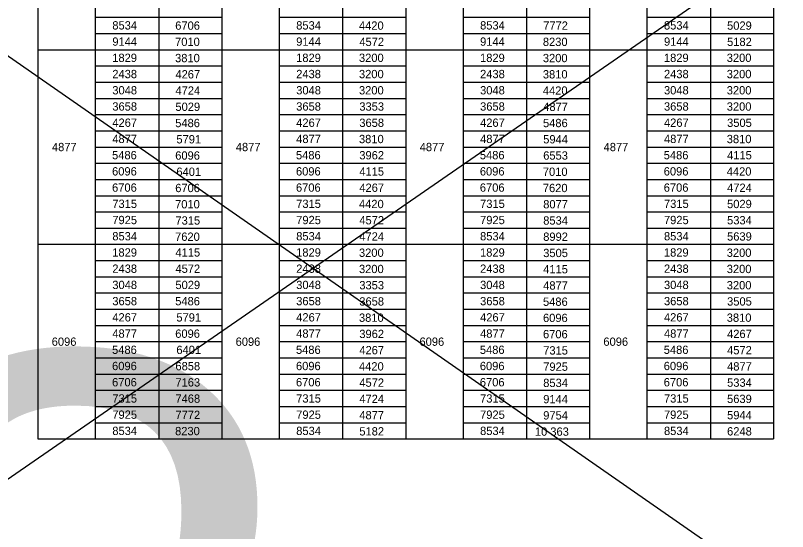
# Model space of a CAD drawing. Extents: x 3351 to 8430, y -3586 to 1457.
# Drawn here: x 4922 to 5207.6, y -3389.5 to -3198.6 of the extents above; entities that cross this region are included whole.
import ezdxf

# ---------------------------------------------------------------- set-up
doc = ezdxf.new("R2010")
doc.units = 0
doc.layers.add('1', color=7, linetype='Continuous')

msp = doc.modelspace()

# ---------------------------------------------------------------- linework, layer by layer
at = {"layer": '1'}
for p, q in [((4636.65, -3016.93), (5425.08, -3565.42)), ((4647.23, -3558.13), (5432.26, -3015.32)), ((4930.34, -3015.31), (4930.34, -3355.24)), ((5202.34, -3015.31), (5202.34, -3355.24)), ((4998.34, -3055.31), (4998.34, -3355.24)), ((5066.34, -3055.31), (5066.34, -3355.24)), ((5134.34, -3055.31), (5134.34, -3355.24)), ((4951.68, -3355.24), (4951.68, -3110.49)), ((4975.01, -3110.49), (4975.01, -3355.24)), ((5019.68, -3355.24), (5019.68, -3110.49)), ((5043.01, -3110.49), (5043.01, -3355.24)), ((5087.68, -3355.24), (5087.68, -3110.49)), ((5111.01, -3110.49), (5111.01, -3355.24)), ((5155.68, -3355.24), (5155.68, -3110.49)), ((5179.01, -3110.49), (5179.01, -3355.24)), ((4951.68, -3199.24), (4998.34, -3199.24)), ((5019.68, -3199.24), (5066.34, -3199.24)), ((5019.68, -3199.24), (5066.34, -3199.24)), ((5087.68, -3199.24), (5134.34, -3199.24)), ((5087.68, -3199.24), (5134.34, -3199.24)), ((5155.68, -3199.24), (5202.34, -3199.24)), ((4951.68, -3205.24), (4998.34, -3205.24)), ((5019.68, -3205.24), (5066.34, -3205.24)), ((5087.68, -3205.24), (5134.34, -3205.24)), ((5155.68, -3205.24), (5202.34, -3205.24)), ((4930.34, -3211.24), (5202.34, -3211.24)), ((4986.68, -3214.24), (4986.68, -3214.24)), ((5054.68, -3214.24), (5054.68, -3214.24)), ((5122.68, -3214.24), (5122.68, -3214.24)), ((5190.68, -3214.24), (5190.68, -3214.24)), ((4951.68, -3217.24), (4998.34, -3217.24)), ((5019.68, -3217.24), (5066.34, -3217.24)), ((5087.68, -3217.24), (5134.34, -3217.24)), ((5155.68, -3217.24), (5202.34, -3217.24)), ((4951.68, -3223.24), (4998.34, -3223.24)), ((5019.68, -3223.24), (5066.34, -3223.24)), ((5087.68, -3223.24), (5134.34, -3223.24)), ((5155.68, -3223.24), (5202.34, -3223.24)), ((4951.68, -3229.24), (4998.34, -3229.24)), ((5019.68, -3229.24), (5066.34, -3229.24)), ((5087.68, -3229.24), (5134.34, -3229.24)), ((5155.68, -3229.24), (5202.34, -3229.24)), ((4951.68, -3235.24), (4998.34, -3235.24)), ((5019.68, -3235.24), (5066.34, -3235.24)), ((5087.68, -3235.24), (5134.34, -3235.24)), ((5155.68, -3235.24), (5202.34, -3235.24)), ((4951.68, -3241.24), (4998.34, -3241.24)), ((5019.68, -3241.24), (5066.34, -3241.24)), ((5087.68, -3241.24), (5134.34, -3241.24)), ((5155.68, -3241.24), (5202.34, -3241.24)), ((4951.68, -3247.24), (4998.34, -3247.24)), ((5019.68, -3247.24), (5066.34, -3247.24)), ((5087.68, -3247.24), (5134.34, -3247.24)), ((5155.68, -3247.24), (5202.34, -3247.24)), ((4951.68, -3253.24), (4998.34, -3253.24)), ((5019.68, -3253.24), (5066.34, -3253.24)), ((5087.68, -3253.24), (5134.34, -3253.24)), ((5155.68, -3253.24), (5202.34, -3253.24)), ((4951.68, -3259.24), (4998.34, -3259.24)), ((5019.68, -3259.24), (5066.34, -3259.24)), ((5087.68, -3259.24), (5134.34, -3259.24)), ((5155.68, -3259.24), (5202.34, -3259.24)), ((4951.68, -3265.24), (4998.34, -3265.24)), ((5019.68, -3265.24), (5066.34, -3265.24)), ((5019.68, -3265.24), (5066.34, -3265.24)), ((5087.68, -3265.24), (5134.34, -3265.24)), ((5087.68, -3265.24), (5134.34, -3265.24)), ((5155.68, -3265.24), (5202.34, -3265.24)), ((4951.68, -3271.24), (4998.34, -3271.24)), ((5019.68, -3271.24), (5066.34, -3271.24)), ((5019.68, -3271.24), (5066.34, -3271.24)), ((5087.68, -3271.24), (5134.34, -3271.24)), ((5087.68, -3271.24), (5134.34, -3271.24)), ((5155.68, -3271.24), (5202.34, -3271.24)), ((4951.68, -3277.24), (4998.34, -3277.24)), ((5019.68, -3277.24), (5066.34, -3277.24)), ((5019.68, -3277.24), (5066.34, -3277.24)), ((5087.68, -3277.24), (5134.34, -3277.24)), ((5087.68, -3277.24), (5134.34, -3277.24)), ((5155.68, -3277.24), (5202.34, -3277.24)), ((4930.34, -3283.24), (5202.34, -3283.24)), ((4986.68, -3286.24), (4986.68, -3286.24)), ((5054.68, -3286.24), (5054.68, -3286.24)), ((5122.68, -3286.24), (5122.68, -3286.24)), ((5190.68, -3286.24), (5190.68, -3286.24)), ((4951.68, -3289.24), (4998.34, -3289.24)), ((4951.68, -3289.24), (4998.34, -3289.24)), ((5019.68, -3289.24), (5066.34, -3289.24)), ((5087.68, -3289.24), (5134.34, -3289.24)), ((5155.68, -3289.24), (5202.34, -3289.24)), ((4951.68, -3295.24), (4998.34, -3295.24)), ((5019.68, -3295.24), (5066.34, -3295.24)), ((5087.68, -3295.24), (5134.34, -3295.24)), ((5155.68, -3295.24), (5202.34, -3295.24)), ((4951.68, -3301.24), (4998.34, -3301.24)), ((5019.68, -3301.24), (5066.34, -3301.24)), ((5087.68, -3301.24), (5134.34, -3301.24)), ((5155.68, -3301.24), (5202.34, -3301.24)), ((4951.68, -3307.24), (4998.34, -3307.24)), ((5019.68, -3307.24), (5066.34, -3307.24)), ((5087.68, -3307.24), (5134.34, -3307.24)), ((5155.68, -3307.24), (5202.34, -3307.24)), ((4951.68, -3313.24), (4998.34, -3313.24)), ((5019.68, -3313.24), (5066.34, -3313.24)), ((5087.68, -3313.24), (5134.34, -3313.24)), ((5155.68, -3313.24), (5202.34, -3313.24)), ((4951.68, -3319.24), (4998.34, -3319.24)), ((5019.68, -3319.24), (5066.34, -3319.24)), ((5087.68, -3319.24), (5134.34, -3319.24)), ((5155.68, -3319.24), (5202.34, -3319.24)), ((4951.68, -3325.24), (4998.34, -3325.24)), ((5019.68, -3325.24), (5066.34, -3325.24)), ((5087.68, -3325.24), (5134.34, -3325.24)), ((5155.68, -3325.24), (5202.34, -3325.24)), ((4951.68, -3331.24), (4998.34, -3331.24)), ((5019.68, -3331.24), (5066.34, -3331.24)), ((5087.68, -3331.24), (5134.34, -3331.24)), ((5155.68, -3331.24), (5202.34, -3331.24)), ((4951.68, -3337.24), (4998.34, -3337.24)), ((5019.68, -3337.24), (5066.34, -3337.24)), ((5019.68, -3337.24), (5066.34, -3337.24)), ((5087.68, -3337.24), (5134.34, -3337.24)), ((5087.68, -3337.24), (5134.34, -3337.24)), ((5155.68, -3337.24), (5202.34, -3337.24)), ((4951.68, -3343.24), (4998.34, -3343.24)), ((5019.68, -3343.24), (5066.34, -3343.24)), ((5019.68, -3343.24), (5066.34, -3343.24)), ((5087.68, -3343.24), (5134.34, -3343.24)), ((5087.68, -3343.24), (5134.34, -3343.24)), ((5155.68, -3343.24), (5202.34, -3343.24)), ((4951.68, -3349.24), (4998.34, -3349.24)), ((5019.68, -3349.24), (5066.34, -3349.24)), ((5019.68, -3349.24), (5066.34, -3349.24)), ((5087.68, -3349.24), (5134.34, -3349.24)), ((5087.68, -3349.24), (5134.34, -3349.24)), ((5155.68, -3349.24), (5202.34, -3349.24)), ((4930.34, -3355.24), (5202.34, -3355.24))]:
    msp.add_line(p, q, dxfattribs=at)

# ---------------------------------------------------------------- texts
for s, height, p in [('8534', 3.07, (4957.86, -3203.78)), ('8534', 3.07, (5025.86, -3203.78)), ('8534', 3.07, (5093.86, -3203.78)), ('8534', 3.07, (5161.86, -3203.78)), ('6706', 3.07, (4981.12, -3203.86)), ('4420', 3.07, (5049.07, -3203.86)), ('7772', 3.07, (5117.2, -3203.86)), ('5029', 3.07, (5185.19, -3203.86)), ('9144', 3.07, (4957.86, -3209.78)), ('7010', 3.07, (4981.07, -3209.87)), ('9144', 3.07, (5025.86, -3209.78)), ('4572', 3.07, (5049.2, -3209.87)), ('9144', 3.07, (5093.86, -3209.78)), ('8230', 3.07, (5117.07, -3209.87)), ('9144', 3.07, (5161.86, -3209.78)), ('5182', 3.07, (5185.2, -3209.87)), ('1829', 3.07, (4957.84, -3215.78)), ('3810', 3.07, (4981.07, -3215.87)), ('1829', 3.07, (5025.84, -3215.78)), ('3200', 3.07, (5049.07, -3215.78)), ('1829', 3.07, (5093.84, -3215.78)), ('3200', 3.07, (5117.07, -3215.87)), ('1829', 3.07, (5161.84, -3215.78)), ('3200', 3.07, (5185.07, -3215.78)), ('2438', 3.07, (4957.86, -3221.78)), ('4267', 3.07, (4981.2, -3221.88)), ('2438', 3.07, (5025.86, -3221.78)), ('3200', 3.07, (5049.07, -3221.79)), ('2438', 3.07, (5093.86, -3221.78)), ('3810', 3.07, (5117.07, -3221.88)), ('2438', 3.07, (5161.86, -3221.78)), ('3200', 3.07, (5185.07, -3221.79)), ('3048', 3.07, (4957.86, -3227.78)), ('4724', 3.07, (4981.2, -3227.89)), ('3048', 3.07, (5025.86, -3227.78)), ('3200', 3.07, (5049.07, -3227.79)), ('3048', 3.07, (5093.86, -3227.78)), ('4420', 3.07, (5117.07, -3227.89)), ('3048', 3.07, (5161.86, -3227.78)), ('3200', 3.07, (5185.07, -3227.79)), ('3658', 3.07, (4957.86, -3233.78)), ('5029', 3.07, (4981.19, -3233.89)), ('3658', 3.07, (5025.86, -3233.78)), ('3353', 3.07, (5049.2, -3233.8)), ('3658', 3.07, (5093.86, -3233.78)), ('4877', 3.07, (5117.2, -3233.89)), ('3658', 3.07, (5161.86, -3233.78)), ('3200', 3.07, (5185.07, -3233.8)), ('4267', 3.07, (4957.86, -3239.78)), ('5486', 3.07, (4981.12, -3239.9)), ('4267', 3.07, (5025.86, -3239.78)), ('3658', 3.07, (5049.2, -3239.81)), ('4267', 3.07, (5093.86, -3239.78)), ('5486', 3.07, (5117.12, -3239.9)), ('4267', 3.07, (5161.86, -3239.78)), ('3505', 3.07, (5185.2, -3239.81)), ('4877', 3.07, (4957.86, -3245.78)), ('5791', 3.07, (4981.55, -3245.91)), ('4877', 3.07, (5025.86, -3245.78)), ('3810', 3.07, (5049.07, -3245.82)), ('4877', 3.07, (5093.86, -3245.78)), ('5944', 3.07, (5117.2, -3245.91)), ('4877', 3.07, (5161.86, -3245.78)), ('3810', 3.07, (5185.07, -3245.82)), ('4877', 3.07, (4935.53, -3248.78)), ('4877', 3.07, (5003.53, -3248.78)), ('4877', 3.07, (5071.53, -3248.78)), ('4877', 3.07, (5139.53, -3248.78)), ('5486', 3.07, (4957.77, -3251.78)), ('6096', 3.07, (4981.12, -3251.92)), ('5486', 3.07, (5025.77, -3251.78)), ('3962', 3.07, (5049.2, -3251.82)), ('5486', 3.07, (5093.77, -3251.78)), ('6553', 3.07, (5117.2, -3251.92)), ('5486', 3.07, (5161.77, -3251.78)), ('4115', 3.07, (5185.2, -3251.82)), ('6096', 3.07, (4957.77, -3257.78)), ('6401', 3.07, (4981.55, -3257.92)), ('6096', 3.07, (5025.77, -3257.78)), ('4115', 3.07, (5049.2, -3257.83)), ('6096', 3.07, (5093.77, -3257.78)), ('7010', 3.07, (5117.07, -3257.92)), ('6096', 3.07, (5161.77, -3257.78)), ('4420', 3.07, (5185.07, -3257.83)), ('6706', 3.07, (4957.77, -3263.78)), ('6706', 3.07, (5025.77, -3263.78)), ('6706', 3.07, (5093.77, -3263.78)), ('6706', 3.07, (5161.77, -3263.78)), ('6706', 3.07, (4981.12, -3263.93)), ('4267', 3.07, (5049.2, -3263.84)), ('7620', 3.07, (5117.07, -3263.93)), ('4724', 3.07, (5185.2, -3263.84)), ('7315', 3.07, (4957.86, -3269.78)), ('7010', 3.07, (4981.07, -3269.94)), ('7315', 3.07, (5025.86, -3269.78)), ('4420', 3.07, (5049.07, -3269.85)), ('7315', 3.07, (5093.86, -3269.78)), ('8077', 3.07, (5117.2, -3269.94)), ('7315', 3.07, (5161.86, -3269.78)), ('5029', 3.07, (5185.19, -3269.85)), ('7925', 3.07, (4957.86, -3275.78)), ('7315', 3.07, (4981.2, -3275.95)), ('7925', 3.07, (5025.86, -3275.78)), ('4572', 3.07, (5049.2, -3275.86)), ('7925', 3.07, (5093.86, -3275.78)), ('8534', 3.07, (5117.2, -3275.95)), ('7925', 3.07, (5161.86, -3275.78)), ('5334', 3.07, (5185.2, -3275.86)), ('8534', 3.07, (4957.86, -3281.78)), ('7620', 3.07, (4981.07, -3281.95)), ('8534', 3.07, (5025.86, -3281.78)), ('4724', 3.07, (5049.2, -3281.86)), ('8534', 3.07, (5093.86, -3281.78)), ('8992', 3.07, (5117.2, -3281.95)), ('8534', 3.07, (5161.86, -3281.78)), ('5639', 3.07, (5185.19, -3281.86)), ('1829', 3.07, (4957.84, -3287.78)), ('4115', 3.07, (4981.2, -3287.78)), ('1829', 3.07, (5025.84, -3287.78)), ('3200', 3.07, (5049.07, -3287.87)), ('1829', 3.07, (5093.84, -3287.78)), ('3505', 3.07, (5117.2, -3287.96)), ('1829', 3.07, (5161.84, -3287.78)), ('3200', 3.07, (5185.07, -3287.87)), ('2438', 3.07, (4957.86, -3293.78)), ('4572', 3.07, (4981.2, -3293.79)), ('2438', 3.07, (5025.86, -3293.78)), ('3200', 3.07, (5049.07, -3293.88)), ('2438', 3.07, (5093.86, -3293.78)), ('4115', 3.07, (5117.2, -3293.97)), ('2438', 3.07, (5161.86, -3293.78)), ('3200', 3.07, (5185.07, -3293.88)), ('3048', 3.07, (4957.86, -3299.78)), ('5029', 3.07, (4981.19, -3299.79)), ('3048', 3.07, (5025.86, -3299.78)), ('3353', 3.07, (5049.2, -3299.89)), ('3048', 3.07, (5093.86, -3299.78)), ('4877', 3.07, (5117.2, -3299.98)), ('3048', 3.07, (5161.86, -3299.78)), ('3200', 3.07, (5185.07, -3299.89)), ('3658', 3.07, (4957.86, -3305.78)), ('5486', 3.07, (4981.12, -3305.8)), ('3658', 3.07, (5025.86, -3305.78)), ('3658', 3.07, (5049.2, -3305.89)), ('3658', 3.07, (5093.86, -3305.78)), ('5486', 3.07, (5117.12, -3305.99)), ('3658', 3.07, (5161.86, -3305.78)), ('3505', 3.07, (5185.2, -3305.89)), ('4267', 3.07, (4957.86, -3311.78)), ('5791', 3.07, (4981.55, -3311.81)), ('4267', 3.07, (5025.86, -3311.78)), ('3810', 3.07, (5049.07, -3311.9)), ('4267', 3.07, (5093.86, -3311.78)), ('6096', 3.07, (5117.12, -3311.99)), ('4267', 3.07, (5161.86, -3311.78)), ('3810', 3.07, (5185.07, -3311.9)), ('4877', 3.07, (4957.86, -3317.78)), ('6096', 3.07, (4981.12, -3317.82)), ('4877', 3.07, (5025.86, -3317.78)), ('3962', 3.07, (5049.2, -3317.91)), ('4877', 3.07, (5093.86, -3317.78)), ('6706', 3.07, (5117.12, -3318)), ('4877', 3.07, (5161.86, -3317.78)), ('4267', 3.07, (5185.2, -3317.91)), ('6096', 3.07, (4935.45, -3320.78)), ('6096', 3.07, (5003.45, -3320.78)), ('6096', 3.07, (5071.45, -3320.78)), ('6096', 3.07, (5139.45, -3320.78)), ('28', 230.4, (4687.49, -3554.83)), ('5486', 3.07, (4957.77, -3323.78)), ('6401', 3.07, (4981.55, -3323.82)), ('5486', 3.07, (5025.77, -3323.78)), ('4267', 3.07, (5049.2, -3323.92)), ('5486', 3.07, (5093.77, -3323.78)), ('7315', 3.07, (5117.2, -3324.01)), ('5486', 3.07, (5161.77, -3323.78)), ('4572', 3.07, (5185.2, -3323.92)), ('6096', 3.07, (4957.77, -3329.78)), ('6858', 3.07, (4981.2, -3329.83)), ('6096', 3.07, (5025.77, -3329.78)), ('4420', 3.07, (5049.07, -3329.92)), ('6096', 3.07, (5093.77, -3329.78)), ('7925', 3.07, (5117.2, -3330.02)), ('6096', 3.07, (5161.77, -3329.78)), ('4877', 3.07, (5185.2, -3329.92)), ('6706', 3.07, (4957.77, -3335.78)), ('7163', 3.07, (4981.2, -3335.84)), ('6706', 3.07, (5025.77, -3335.78)), ('4572', 3.07, (5049.2, -3335.93)), ('6706', 3.07, (5093.77, -3335.78)), ('8534', 3.07, (5117.2, -3336.02)), ('6706', 3.07, (5161.77, -3335.78)), ('5334', 3.07, (5185.2, -3335.93)), ('7315', 3.07, (4957.86, -3341.78)), ('7468', 3.07, (4981.2, -3341.85)), ('7315', 3.07, (5025.86, -3341.78)), ('4724', 3.07, (5049.2, -3341.94)), ('7315', 3.07, (5093.86, -3341.78)), ('9144', 3.07, (5117.2, -3342.03)), ('7315', 3.07, (5161.86, -3341.78)), ('5639', 3.07, (5185.19, -3341.94)), ('7925', 3.07, (4957.86, -3347.78)), ('7772', 3.07, (4981.2, -3347.86)), ('7925', 3.07, (5025.86, -3347.78)), ('4877', 3.07, (5049.2, -3347.95)), ('7925', 3.07, (5093.86, -3347.78)), ('9754', 3.07, (5117.2, -3348.04)), ('7925', 3.07, (5161.86, -3347.78)), ('5944', 3.07, (5185.2, -3347.95)), ('8534', 3.07, (4957.86, -3353.78)), ('8230', 3.07, (4981.07, -3353.86)), ('8534', 3.07, (5025.86, -3353.78)), ('5182', 3.07, (5049.2, -3353.95)), ('8534', 3.07, (5093.86, -3353.78)), ('10 363', 3.07, (5114.13, -3354.05)), ('8534', 3.07, (5161.86, -3353.78)), ('6248', 3.07, (5185.2, -3353.95))]:
    msp.add_text(s, height=height, dxfattribs=at).set_placement(p)

doc.saveas('drawing.dxf')
